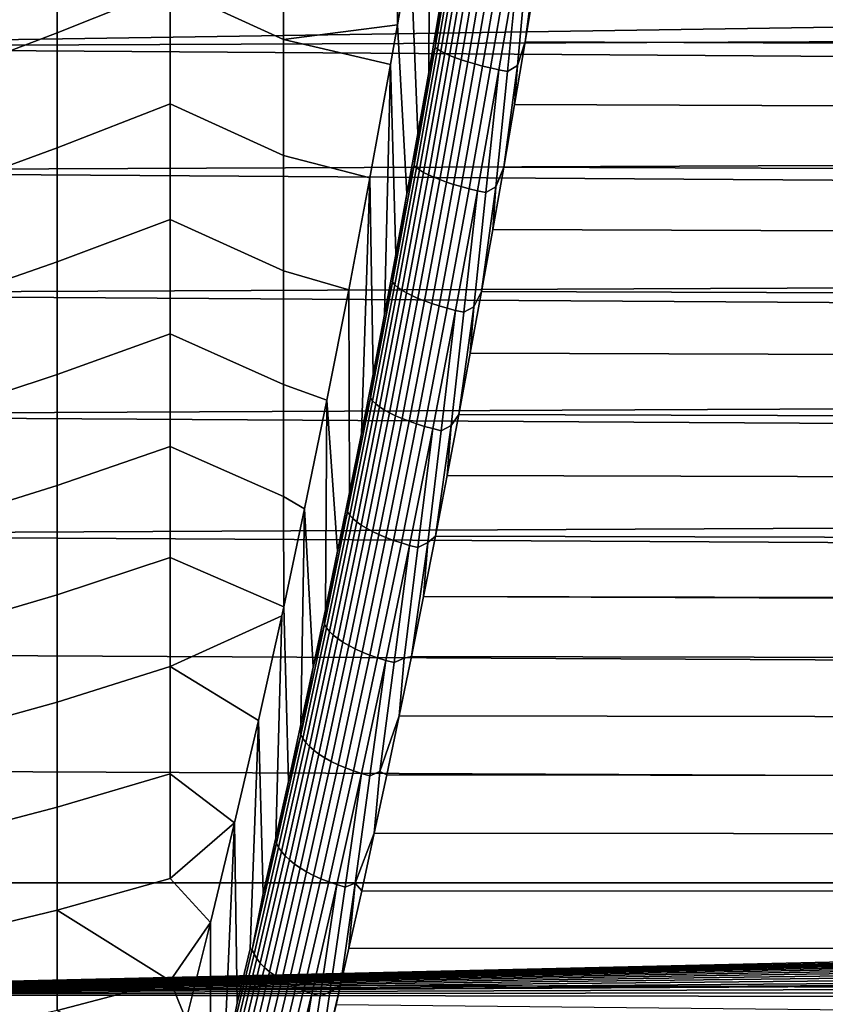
# Model space of a CAD drawing. Header units: metres. Extents: x -32 to 117, y -314 to 32.
# Tile 321 of 380: x 66.27 to 73.57, y -13.56 to -4.64. Entities that reach past the tile are written whole.
import ezdxf

# ---------------------------------------------------------------- set-up
doc = ezdxf.new("R2010")
doc.units = ezdxf.units.M
doc.layers.add('solid_24_501_064_XXX', color=7, linetype='CONTINUOUS')

msp = doc.modelspace()

# ---------------------------------------------------------------- linework, layer by layer
at = {"layer": 'solid_24_501_064_XXX'}
for points in [[(69.977707, -5.120361, 24.92366), (69.880112, -5.670892, 25.036371), (69.81266, -4.010542, 26.826746), (69.986862, -2.965142, 26.678204)], [(70.073715, -4.567446, 24.822275), (69.977707, -5.120361, 24.92366), (69.986862, -2.965142, 26.678204)], [(67.636871, -3.284966, 26.875082), (67.636871, -4.348706, 27.037203), (66.614128, -4.760432, 27.251499), (66.614128, -3.709787, 27.072355)], [(68.664307, -4.820302, 27.027117), (67.636871, -4.348706, 27.037203), (67.636871, -3.284966, 26.875082), (68.664307, -3.759343, 26.845526)], [(69.69474, -3.631449, 26.772751), (69.69548, -4.688723, 26.947693), (68.664307, -4.820302, 27.027117), (68.664307, -3.759343, 26.845526)], [(69.81266, -4.010542, 26.826746), (69.69548, -4.688723, 26.947693), (69.69474, -3.631449, 26.772751)], [(66.614128, -3.709787, 27.072355), (66.614128, -4.760432, 27.251499), (65.597748, -5.145841, 27.510447), (65.597748, -4.11047, 27.315552)], [(112.467613, -4.120178, 79.952141), (112.508362, -3.852462, 79.990265), (61.787029, -3.758375, 80.003044), (61.659225, -4.88996, 79.827866)], [(70.034988, -4.890817, 24.802021), (70.16806, -4.012692, 24.732248), (70.218681, -3.812632, 24.625065)], [(70.034988, -4.890817, 24.802021), (70.218681, -3.812632, 24.625065), (70.24131, -3.827175, 24.550192), (70.057091, -4.908388, 24.727646)], [(70.057091, -4.908388, 24.727646), (70.24131, -3.827175, 24.550192), (70.271278, -3.842544, 24.478119), (70.086563, -4.926725, 24.656061)], [(70.086563, -4.926725, 24.656061), (70.271278, -3.842544, 24.478119), (70.308311, -3.858585, 24.409559), (70.123108, -4.945645, 24.587973)], [(70.123108, -4.945645, 24.587973), (70.308311, -3.858585, 24.409559), (70.352036, -3.87514, 24.34519), (70.166359, -4.964962, 24.524057)], [(70.166359, -4.964962, 24.524057), (70.352036, -3.87514, 24.34519), (70.402016, -3.892046, 24.285648), (70.215897, -4.984485, 24.464945)], [(70.215897, -4.984485, 24.464945), (70.402016, -3.892046, 24.285648), (70.457764, -3.909136, 24.231522), (70.271225, -5.004021, 24.411221)], [(70.271225, -5.004021, 24.411221), (70.457764, -3.909136, 24.231522), (70.518723, -3.926239, 24.183348), (70.331795, -5.023376, 24.363415)], [(69.880112, -5.670892, 25.036371), (69.780815, -6.219761, 25.1605), (69.69548, -4.688723, 26.947693), (69.81266, -4.010542, 26.826746)], [(70.034988, -4.890817, 24.802021), (70.073715, -4.567446, 24.822275), (70.16806, -4.012692, 24.732248)], [(70.331795, -5.023376, 24.363415), (70.518723, -3.926239, 24.183348), (70.58429, -3.943188, 24.141602), (70.397018, -5.042358, 24.322002)], [(70.397018, -5.042358, 24.322002), (70.58429, -3.943188, 24.141602), (70.653816, -3.959814, 24.106695), (70.46624, -5.060781, 24.287392)], [(70.46624, -5.060781, 24.287392), (70.653816, -3.959814, 24.106695), (70.726624, -3.975953, 24.078974), (70.53878, -5.078462, 24.259924)], [(70.53878, -5.078462, 24.259924), (70.726624, -3.975953, 24.078974), (70.801979, -3.991446, 24.058714), (70.613922, -5.095227, 24.239872)], [(70.613922, -5.095227, 24.239872), (70.801979, -3.991446, 24.058714), (70.690918, -5.110908, 24.227434)], [(70.801979, -3.991446, 24.058714), (70.879143, -4.006139, 24.046114), (70.781067, -5.05593, 24.210011), (70.690918, -5.110908, 24.227434)], [(70.879143, -4.006139, 24.046114), (70.969215, -3.948718, 24.031155), (70.85022, -4.841989, 24.171247), (70.781067, -5.05593, 24.210011)], [(70.969215, -3.948718, 24.031155), (70.944557, -4.271986, 24.07814), (70.85022, -4.841989, 24.171247)], [(112.527252, -4.484004, 79.891754), (112.467613, -4.120178, 79.952141), (61.659225, -4.88996, 79.827866), (112.382759, -4.682755, 79.863464)], [(70.944557, -4.271986, 24.07814), (113.864006, -4.456725, 24.107006), (113.957748, -5.022531, 24.203239), (70.85022, -4.841989, 24.171247)], [(67.636871, -4.348706, 27.037203), (67.636871, -5.404604, 27.244339), (66.614128, -5.802563, 27.474905), (66.614128, -4.760432, 27.251499)], [(68.664307, -5.872626, 27.253435), (67.636871, -5.404604, 27.244339), (67.636871, -4.348706, 27.037203), (68.664307, -4.820302, 27.027117)], [(70.034988, -4.890817, 24.802021), (69.977707, -5.120361, 24.92366), (70.073715, -4.567446, 24.822275)], [(112.299622, -5.24262, 79.763618), (112.382759, -4.682755, 79.863464), (61.659225, -4.88996, 79.827866)], [(69.69548, -4.688723, 26.947693), (69.632256, -5.046805, 27.019497), (68.664307, -4.820302, 27.027117)], [(69.780815, -6.219761, 25.1605), (69.679886, -6.766577, 25.295967), (69.632256, -5.046805, 27.019497), (69.69548, -4.688723, 26.947693)], [(66.614128, -4.760432, 27.251499), (66.614128, -5.802563, 27.474905), (65.597748, -6.172092, 27.748749), (65.597748, -5.145841, 27.510447)], [(112.218613, -5.799426, 79.652718), (112.299622, -5.24262, 79.763618), (61.659225, -4.88996, 79.827866), (61.540226, -6.012471, 79.607201)], [(69.445709, -6.073622, 27.25633), (68.664307, -5.872626, 27.253435), (68.664307, -4.820302, 27.027117), (69.632256, -5.046805, 27.019497)], [(69.845352, -5.960156, 25.021383), (69.977707, -5.120361, 24.92366), (70.034988, -4.890817, 24.802021)], [(69.845352, -5.960156, 25.021383), (70.034988, -4.890817, 24.802021), (70.057091, -4.908388, 24.727646), (69.866928, -5.980722, 24.947622)], [(70.85022, -4.841989, 24.171247), (113.957748, -5.022531, 24.203239), (114.050255, -5.585682, 24.310827), (70.754227, -5.410285, 24.276047)], [(70.781067, -5.05593, 24.210011), (70.85022, -4.841989, 24.171247), (70.754227, -5.410285, 24.276047)], [(69.866928, -5.980722, 24.947622), (70.057091, -4.908388, 24.727646), (70.086563, -4.926725, 24.656061), (69.895874, -6.001995, 24.876638)], [(69.895874, -6.001995, 24.876638), (70.086563, -4.926725, 24.656061), (70.123108, -4.945645, 24.587973), (69.931915, -6.023763, 24.809135)], [(69.931915, -6.023763, 24.809135), (70.123108, -4.945645, 24.587973), (70.166359, -4.964962, 24.524057), (69.974678, -6.045812, 24.745779)], [(69.974678, -6.045812, 24.745779), (70.166359, -4.964962, 24.524057), (70.215897, -4.984485, 24.464945), (70.023758, -6.067923, 24.687199)], [(70.023758, -6.067923, 24.687199), (70.215897, -4.984485, 24.464945), (70.271225, -5.004021, 24.411221), (70.078651, -6.089877, 24.63397)], [(69.577446, -7.310626, 25.442654), (69.473595, -7.85132, 25.600464), (69.445709, -6.073622, 27.25633), (69.632256, -5.046805, 27.019497)], [(69.679886, -6.766577, 25.295967), (69.577446, -7.310626, 25.442654), (69.632256, -5.046805, 27.019497)], [(70.078651, -6.089877, 24.63397), (70.271225, -5.004021, 24.411221), (70.331795, -5.023376, 24.363415), (70.138832, -6.111459, 24.586622)], [(70.138832, -6.111459, 24.586622), (70.331795, -5.023376, 24.363415), (70.397018, -5.042358, 24.322002), (70.203697, -6.132453, 24.545622)], [(70.203697, -6.132453, 24.545622), (70.397018, -5.042358, 24.322002), (70.46624, -5.060781, 24.287392), (70.272606, -6.152654, 24.511374)], [(70.272606, -6.152654, 24.511374), (70.46624, -5.060781, 24.287392), (70.53878, -5.078462, 24.259924), (70.344879, -6.17186, 24.484221)], [(70.344879, -6.17186, 24.484221), (70.53878, -5.078462, 24.259924), (70.613922, -5.095227, 24.239872), (70.419792, -6.189882, 24.464426)], [(70.690918, -5.110908, 24.227434), (70.781067, -5.05593, 24.210011), (70.656654, -5.976632, 24.392519), (70.5868, -6.154086, 24.432449)], [(70.781067, -5.05593, 24.210011), (70.754227, -5.410285, 24.276047), (70.656654, -5.976632, 24.392519)], [(69.845352, -5.960156, 25.021383), (69.880112, -5.670892, 25.036371), (69.977707, -5.120361, 24.92366)], [(70.419792, -6.189882, 24.464426), (70.613922, -5.095227, 24.239872), (70.49662, -6.206541, 24.452188)], [(70.613922, -5.095227, 24.239872), (70.690918, -5.110908, 24.227434), (70.5868, -6.154086, 24.432449), (70.49662, -6.206541, 24.452188)], [(67.636871, -5.404604, 27.244339), (67.636871, -6.450756, 27.496117), (66.614128, -6.834317, 27.742174), (66.614128, -5.802563, 27.474905)], [(68.664307, -6.914433, 27.524076), (67.636871, -6.450756, 27.496117), (67.636871, -5.404604, 27.244339), (68.664307, -5.872626, 27.253435)], [(70.754227, -5.410285, 24.276047), (114.050255, -5.585682, 24.310827), (114.141998, -6.146162, 24.429741), (70.656654, -5.976632, 24.392519)], [(69.845352, -5.960156, 25.021383), (69.780815, -6.219761, 25.1605), (69.880112, -5.670892, 25.036371)], [(112.140099, -6.35284, 79.530891), (112.218613, -5.799426, 79.652718), (61.540226, -6.012471, 79.607201)], [(66.614128, -5.802563, 27.474905), (66.614128, -6.834317, 27.742174), (65.597748, -7.187402, 28.030035), (65.597748, -6.172092, 27.748749)], [(69.253632, -7.087604, 27.536533), (68.664307, -6.914433, 27.524076), (68.664307, -5.872626, 27.253435), (69.445709, -6.073622, 27.25633)], [(69.650078, -7.018987, 25.282749), (69.780815, -6.219761, 25.1605), (69.845352, -5.960156, 25.021383)], [(69.650078, -7.018987, 25.282749), (69.845352, -5.960156, 25.021383), (69.866928, -5.980722, 24.947622), (69.671104, -7.042511, 25.209719)], [(112.063736, -6.90273, 79.398239), (112.140099, -6.35284, 79.530891), (61.540226, -6.012471, 79.607201), (61.430126, -7.124149, 79.341522)], [(69.671104, -7.042511, 25.209719), (69.866928, -5.980722, 24.947622), (69.895874, -6.001995, 24.876638), (69.699524, -7.066682, 25.13945)], [(69.699524, -7.066682, 25.13945), (69.895874, -6.001995, 24.876638), (69.931915, -6.023763, 24.809135), (69.735039, -7.091262, 25.072641)], [(69.735039, -7.091262, 25.072641), (69.931915, -6.023763, 24.809135), (69.974678, -6.045812, 24.745779), (69.777313, -7.116008, 25.009951)], [(69.777313, -7.116008, 25.009951), (69.974678, -6.045812, 24.745779), (70.023758, -6.067923, 24.687199), (69.825912, -7.140674, 24.952)], [(70.656654, -5.976632, 24.392519), (114.141998, -6.146162, 24.429741), (114.232742, -6.703645, 24.559881), (70.557388, -6.540795, 24.520632)], [(70.5868, -6.154086, 24.432449), (70.656654, -5.976632, 24.392519), (70.557388, -6.540795, 24.520632)], [(69.36821, -8.389361, 25.769554), (69.261345, -8.92442, 25.949825), (69.253632, -7.087604, 27.536533), (69.445709, -6.073622, 27.25633)], [(69.473595, -7.85132, 25.600464), (69.36821, -8.389361, 25.769554), (69.445709, -6.073622, 27.25633)], [(69.825912, -7.140674, 24.952), (70.023758, -6.067923, 24.687199), (70.078651, -6.089877, 24.63397), (69.880371, -7.165018, 24.899363)], [(69.880371, -7.165018, 24.899363), (70.078651, -6.089877, 24.63397), (70.138832, -6.111459, 24.586622), (69.940147, -7.188798, 24.852556)], [(69.940147, -7.188798, 24.852556), (70.138832, -6.111459, 24.586622), (70.203697, -6.132453, 24.545622), (70.004646, -7.21178, 24.812046)], [(70.004646, -7.21178, 24.812046), (70.203697, -6.132453, 24.545622), (70.272606, -6.152654, 24.511374), (70.073227, -7.233735, 24.778233)], [(70.073227, -7.233735, 24.778233), (70.272606, -6.152654, 24.511374), (70.344879, -6.17186, 24.484221), (70.145226, -7.254447, 24.75145)], [(69.650078, -7.018987, 25.282749), (69.679886, -6.766577, 25.295967), (69.780815, -6.219761, 25.1605)], [(70.145226, -7.254447, 24.75145), (70.344879, -6.17186, 24.484221), (70.419792, -6.189882, 24.464426), (70.21991, -7.273711, 24.731962)], [(70.21991, -7.273711, 24.731962), (70.419792, -6.189882, 24.464426), (70.296555, -7.291336, 24.719965)], [(70.419792, -6.189882, 24.464426), (70.49662, -6.206541, 24.452188), (70.386734, -7.241475, 24.698057), (70.296555, -7.291336, 24.719965)], [(70.49662, -6.206541, 24.452188), (70.5868, -6.154086, 24.432449), (70.456497, -7.102528, 24.660353), (70.386734, -7.241475, 24.698057)], [(70.5868, -6.154086, 24.432449), (70.557388, -6.540795, 24.520632), (70.456497, -7.102528, 24.660353)], [(67.636871, -6.450756, 27.496117), (67.636871, -7.485274, 27.792084), (66.614128, -7.853848, 28.052828), (66.614128, -6.834317, 27.742174)], [(68.664307, -7.943855, 27.838556), (67.636871, -7.485274, 27.792084), (67.636871, -6.450756, 27.496117), (68.664307, -6.914433, 27.524076)], [(70.557388, -6.540795, 24.520632), (114.232742, -6.703645, 24.559881), (114.322029, -7.257723, 24.701117), (70.456497, -7.102528, 24.660353)], [(69.650078, -7.018987, 25.282749), (69.577446, -7.310626, 25.442654), (69.679886, -6.766577, 25.295967)], [(66.614128, -6.834317, 27.742174), (66.614128, -7.853848, 28.052828), (65.597748, -8.189973, 28.353811), (65.597748, -7.187402, 28.030035)], [(111.989624, -7.44889, 79.254868), (112.063736, -6.90273, 79.398239), (61.430126, -7.124149, 79.341522)], [(69.056091, -8.088403, 27.85994), (68.664307, -7.943855, 27.838556), (68.664307, -6.914433, 27.524076), (69.253632, -7.087604, 27.536533)], [(69.449486, -8.065715, 25.585588), (69.577446, -7.310626, 25.442654), (69.650078, -7.018987, 25.282749)], [(69.449486, -8.065715, 25.585588), (69.650078, -7.018987, 25.282749), (69.671104, -7.042511, 25.209719), (69.469955, -8.092154, 25.513399)], [(69.469955, -8.092154, 25.513399), (69.671104, -7.042511, 25.209719), (69.699524, -7.066682, 25.13945), (69.497826, -8.119183, 25.443958)], [(111.918114, -7.991059, 79.100899), (111.989624, -7.44889, 79.254868), (61.430126, -7.124149, 79.341522), (61.329136, -8.223248, 79.031372)], [(69.261345, -8.92442, 25.949825), (69.153137, -9.455785, 26.141098), (69.056091, -8.088403, 27.85994), (69.253632, -7.087604, 27.536533)], [(69.497826, -8.119183, 25.443958), (69.699524, -7.066682, 25.13945), (69.735039, -7.091262, 25.072641), (69.532806, -8.146535, 25.377953)], [(69.532806, -8.146535, 25.377953), (69.735039, -7.091262, 25.072641), (69.777313, -7.116008, 25.009951), (69.57457, -8.173941, 25.316031)], [(69.57457, -8.173941, 25.316031), (69.777313, -7.116008, 25.009951), (69.825912, -7.140674, 24.952), (69.622696, -8.201127, 25.25881)], [(70.456497, -7.102528, 24.660353), (114.322029, -7.257723, 24.701117), (114.409492, -7.808022, 24.853308), (70.354111, -7.661577, 24.811636)], [(70.386734, -7.241475, 24.698057), (70.456497, -7.102528, 24.660353), (70.354111, -7.661577, 24.811636)], [(69.622696, -8.201127, 25.25881), (69.825912, -7.140674, 24.952), (69.880371, -7.165018, 24.899363), (69.676697, -8.227826, 25.206852)], [(69.676697, -8.227826, 25.206852), (69.880371, -7.165018, 24.899363), (69.940147, -7.188798, 24.852556), (69.736061, -8.253774, 25.160675)], [(69.736061, -8.253774, 25.160675), (69.940147, -7.188798, 24.852556), (70.004646, -7.21178, 24.812046), (69.800179, -8.278714, 25.120731)], [(69.800179, -8.278714, 25.120731), (70.004646, -7.21178, 24.812046), (70.073227, -7.233735, 24.778233), (69.868431, -8.3024, 25.087418)], [(69.449486, -8.065715, 25.585588), (69.473595, -7.85132, 25.600464), (69.577446, -7.310626, 25.442654)], [(69.868431, -8.3024, 25.087418), (70.073227, -7.233735, 24.778233), (70.145226, -7.254447, 24.75145), (69.94014, -8.324596, 25.061066)], [(69.94014, -8.324596, 25.061066), (70.145226, -7.254447, 24.75145), (70.21991, -7.273711, 24.731962), (70.014595, -8.345085, 25.041931)], [(70.014595, -8.345085, 25.041931), (70.21991, -7.273711, 24.731962), (70.091057, -8.363663, 25.030209)], [(70.21991, -7.273711, 24.731962), (70.296555, -7.291336, 24.719965), (70.181198, -8.316456, 25.006292), (70.091057, -8.363663, 25.030209)], [(70.296555, -7.291336, 24.719965), (70.386734, -7.241475, 24.698057), (70.250313, -8.217694, 24.974436), (70.181198, -8.316456, 25.006292)], [(70.386734, -7.241475, 24.698057), (70.354111, -7.661577, 24.811636), (70.250313, -8.217694, 24.974436)], [(67.636871, -7.485274, 27.792084), (67.636871, -8.506294, 28.131706), (66.614128, -8.859331, 28.406309), (66.614128, -7.853848, 28.052828)], [(68.664307, -8.95905, 28.19631), (67.636871, -8.506294, 28.131706), (67.636871, -7.485274, 27.792084), (68.664307, -7.943855, 27.838556)], [(70.354111, -7.661577, 24.811636), (114.409492, -7.808022, 24.853308), (114.495537, -8.354471, 25.016382), (70.250313, -8.217694, 24.974436)], [(66.614128, -7.853848, 28.052828), (66.614128, -8.859331, 28.406309), (65.597748, -9.178027, 28.719498), (65.597748, -8.189973, 28.353811)], [(69.449486, -8.065715, 25.585588), (69.36821, -8.389361, 25.769554), (69.473595, -7.85132, 25.600464)], [(111.84951, -8.528986, 78.936485), (111.918114, -7.991059, 79.100899), (61.329136, -8.223248, 79.031372)], [(68.853722, -9.072762, 28.225571), (68.664307, -8.95905, 28.19631), (68.664307, -7.943855, 27.838556), (69.056091, -8.088403, 27.85994)], [(69.043709, -9.982836, 26.34322), (68.932922, -10.506232, 26.556406), (68.853722, -9.072762, 28.225571), (69.056091, -8.088403, 27.85994)], [(69.153137, -9.455785, 26.141098), (69.043709, -9.982836, 26.34322), (69.056091, -8.088403, 27.85994)], [(69.243904, -9.098785, 25.929281), (69.36821, -8.389361, 25.769554), (69.449486, -8.065715, 25.585588)], [(69.243904, -9.098785, 25.929281), (69.449486, -8.065715, 25.585588), (69.469955, -8.092154, 25.513399), (69.263802, -9.128095, 25.858047)], [(69.263802, -9.128095, 25.858047), (69.469955, -8.092154, 25.513399), (69.497826, -8.119183, 25.443958), (69.291107, -9.157937, 25.789543)], [(69.291107, -9.157937, 25.789543), (69.497826, -8.119183, 25.443958), (69.532806, -8.146535, 25.377953), (69.325554, -9.188019, 25.724443)], [(69.325554, -9.188019, 25.724443), (69.532806, -8.146535, 25.377953), (69.57457, -8.173941, 25.316031), (69.366791, -9.218042, 25.663395)], [(69.366791, -9.218042, 25.663395), (69.57457, -8.173941, 25.316031), (69.622696, -8.201127, 25.25881), (69.414421, -9.247709, 25.606998)], [(69.414421, -9.247709, 25.606998), (69.622696, -8.201127, 25.25881), (69.676697, -8.227826, 25.206852), (69.467964, -9.276728, 25.555813)], [(111.783569, -9.062468, 78.761757), (111.84951, -8.528986, 78.936485), (61.329136, -8.223248, 79.031372), (61.237331, -9.308031, 78.677361)], [(69.467964, -9.276728, 25.555813), (69.676697, -8.227826, 25.206852), (69.736061, -8.253774, 25.160675), (69.526901, -9.30481, 25.510344)], [(69.526901, -9.30481, 25.510344), (69.736061, -8.253774, 25.160675), (69.800179, -8.278714, 25.120731), (69.590637, -9.331677, 25.471043)], [(69.590637, -9.331677, 25.471043), (69.800179, -8.278714, 25.120731), (69.868431, -8.3024, 25.087418), (69.658554, -9.357067, 25.438295)], [(70.250313, -8.217694, 24.974436), (114.495537, -8.354471, 25.016382), (114.579994, -8.896824, 25.190226), (70.144989, -8.770656, 25.148706)], [(70.181198, -8.316456, 25.006292), (70.250313, -8.217694, 24.974436), (70.144989, -8.770656, 25.148706)], [(69.658554, -9.357067, 25.438295), (69.868431, -8.3024, 25.087418), (69.94014, -8.324596, 25.061066), (69.729965, -9.380725, 25.41243)], [(69.729965, -9.380725, 25.41243), (69.94014, -8.324596, 25.061066), (70.014595, -8.345085, 25.041931), (69.804184, -9.402419, 25.393698)], [(69.804184, -9.402419, 25.393698), (70.014595, -8.345085, 25.041931), (69.880463, -9.421934, 25.382286)], [(70.014595, -8.345085, 25.041931), (70.091057, -8.363663, 25.030209), (69.970528, -9.377435, 25.356518), (69.880463, -9.421934, 25.382286)], [(70.091057, -8.363663, 25.030209), (70.181198, -8.316456, 25.006292), (70.0382, -9.320213, 25.334389), (69.970528, -9.377435, 25.356518)], [(70.181198, -8.316456, 25.006292), (70.144989, -8.770656, 25.148706), (70.0382, -9.320213, 25.334389)], [(69.243904, -9.098785, 25.929281), (69.261345, -8.92442, 25.949825), (69.36821, -8.389361, 25.769554)], [(67.636871, -8.506294, 28.131706), (67.636871, -9.511975, 28.51437), (66.614128, -9.848971, 28.801987), (66.614128, -8.859331, 28.406309)], [(68.664467, -9.958433, 28.596796), (67.636871, -9.511975, 28.51437), (67.636871, -8.506294, 28.131706), (68.664307, -8.95905, 28.19631)], [(70.144989, -8.770656, 25.148706), (114.579994, -8.896824, 25.190226), (114.662468, -9.434759, 25.374681), (70.0382, -9.320213, 25.334389)], [(66.614128, -8.859331, 28.406309), (66.614128, -9.848971, 28.801987), (65.597748, -10.149813, 29.126451), (65.597748, -9.178027, 28.719498)], [(68.853722, -9.072762, 28.225571), (68.664467, -9.958433, 28.596796), (68.664307, -8.95905, 28.19631)], [(69.243904, -9.098785, 25.929281), (69.153137, -9.455785, 26.141098), (69.261345, -8.92442, 25.949825)], [(111.720337, -9.591352, 78.576828), (111.783569, -9.062468, 78.761757), (61.237331, -9.308031, 78.677361)], [(68.820824, -11.025721, 26.780542), (68.707573, -11.5406, 27.015373), (68.664467, -9.958433, 28.596796), (68.853722, -9.072762, 28.225571)], [(68.932922, -10.506232, 26.556406), (68.820824, -11.025721, 26.780542), (68.853722, -9.072762, 28.225571)], [(69.033653, -10.116647, 26.31321), (69.153137, -9.455785, 26.141098), (69.243904, -9.098785, 25.929281)], [(69.033653, -10.116647, 26.31321), (69.243904, -9.098785, 25.929281), (69.263802, -9.128095, 25.858047), (69.052971, -10.148777, 26.24304)], [(69.052971, -10.148777, 26.24304), (69.263802, -9.128095, 25.858047), (69.291107, -9.157937, 25.789543), (69.079704, -10.181386, 26.175579)], [(69.079704, -10.181386, 26.175579), (69.291107, -9.157937, 25.789543), (69.325554, -9.188019, 25.724443), (69.113594, -10.21415, 26.111492)], [(69.113594, -10.21415, 26.111492), (69.325554, -9.188019, 25.724443), (69.366791, -9.218042, 25.663395), (69.154305, -10.246746, 26.051413)], [(69.154305, -10.246746, 26.051413), (69.366791, -9.218042, 25.663395), (69.414421, -9.247709, 25.606998), (69.201424, -10.278852, 25.995935)], [(69.201424, -10.278852, 25.995935), (69.414421, -9.247709, 25.606998), (69.467964, -9.276728, 25.555813), (69.254501, -10.310148, 25.94561)], [(111.603027, -10.634725, 78.176865), (111.720337, -9.591352, 78.576828), (61.237331, -9.308031, 78.677361), (61.154892, -10.376791, 78.280159)], [(69.254501, -10.310148, 25.94561), (69.467964, -9.276728, 25.555813), (69.526901, -9.30481, 25.510344), (69.313004, -10.340328, 25.900932)], [(69.313004, -10.340328, 25.900932), (69.526901, -9.30481, 25.510344), (69.590637, -9.331677, 25.471043), (69.37635, -10.369092, 25.862347)], [(69.37635, -10.369092, 25.862347), (69.590637, -9.331677, 25.471043), (69.658554, -9.357067, 25.438295), (69.443916, -10.396155, 25.830231)], [(69.443916, -10.396155, 25.830231), (69.658554, -9.357067, 25.438295), (69.729965, -9.380725, 25.41243), (69.515038, -10.42125, 25.804907)], [(70.0382, -9.320213, 25.334389), (114.662468, -9.434759, 25.374681), (114.742638, -9.967978, 25.569592), (69.930077, -9.86611, 25.531414)], [(69.970528, -9.377435, 25.356518), (70.0382, -9.320213, 25.334389), (69.930077, -9.86611, 25.531414)], [(69.515038, -10.42125, 25.804907), (69.729965, -9.380725, 25.41243), (69.804184, -9.402419, 25.393698), (69.589005, -10.444129, 25.786621)], [(69.589005, -10.444129, 25.786621), (69.804184, -9.402419, 25.393698), (69.665092, -10.464564, 25.775557)], [(69.804184, -9.402419, 25.393698), (69.880463, -9.421934, 25.382286), (69.755058, -10.422821, 25.748091), (69.665092, -10.464564, 25.775557)], [(69.880463, -9.421934, 25.382286), (69.970528, -9.377435, 25.356518), (69.820732, -10.408093, 25.739712), (69.755058, -10.422821, 25.748091)], [(69.970528, -9.377435, 25.356518), (69.930077, -9.86611, 25.531414), (69.820732, -10.408093, 25.739712)], [(67.636871, -9.511975, 28.51437), (67.636871, -10.500504, 28.939386), (66.614128, -10.820996, 29.239155), (66.614128, -9.848971, 28.801987)], [(68.664467, -9.958433, 28.596796), (68.646614, -10.040295, 28.633204), (67.636871, -10.500504, 28.939386), (67.636871, -9.511975, 28.51437)], [(69.033653, -10.116647, 26.31321), (69.043709, -9.982836, 26.34322), (69.153137, -9.455785, 26.141098)], [(66.614128, -9.848971, 28.801987), (66.614128, -10.820996, 29.239155), (65.597748, -11.103607, 29.573948), (65.597748, -10.149813, 29.126451)], [(69.930077, -9.86611, 25.531414), (114.753815, -10.043013, 25.598), (114.820824, -10.496353, 25.774849), (69.820732, -10.408093, 25.739712)], [(69.930077, -9.86611, 25.531414), (114.742638, -9.967978, 25.569592), (114.753815, -10.043013, 25.598)], [(68.707573, -11.5406, 27.015373), (68.593292, -12.050236, 27.26067), (68.646614, -10.040295, 28.633204), (68.664467, -9.958433, 28.596796)], [(69.033653, -10.116647, 26.31321), (68.932922, -10.506232, 26.556406), (69.043709, -9.982836, 26.34322)], [(68.646614, -10.040295, 28.633204), (68.435425, -10.987902, 29.081617), (67.636871, -10.500504, 28.939386)], [(68.593292, -12.050236, 27.26067), (68.477844, -12.555233, 27.516695), (68.435425, -10.987902, 29.081617), (68.646614, -10.040295, 28.633204)], [(68.819061, -11.117754, 26.736746), (68.932922, -10.506232, 26.556406), (69.033653, -10.116647, 26.31321)], [(68.819061, -11.117754, 26.736746), (69.033653, -10.116647, 26.31321), (69.052971, -10.148777, 26.24304), (68.837784, -11.152653, 26.667747)], [(68.837784, -11.152653, 26.667747), (69.052971, -10.148777, 26.24304), (69.079704, -10.181386, 26.175579), (68.863937, -11.187975, 26.601435)], [(68.863937, -11.187975, 26.601435), (69.079704, -10.181386, 26.175579), (69.113594, -10.21415, 26.111492), (68.897263, -11.223372, 26.538462)], [(68.897263, -11.223372, 26.538462), (69.113594, -10.21415, 26.111492), (69.154305, -10.246746, 26.051413), (68.937431, -11.258492, 26.47945)], [(68.937431, -11.258492, 26.47945), (69.154305, -10.246746, 26.051413), (69.201424, -10.278852, 25.995935), (68.984047, -11.29299, 26.424986)], [(68.984047, -11.29299, 26.424986), (69.201424, -10.278852, 25.995935), (69.254501, -10.310148, 25.94561), (69.036644, -11.326524, 26.375607)], [(69.036644, -11.326524, 26.375607), (69.254501, -10.310148, 25.94561), (69.313004, -10.340328, 25.900932), (69.094704, -11.358762, 26.331799)], [(69.094704, -11.358762, 26.331799), (69.313004, -10.340328, 25.900932), (69.37635, -10.369092, 25.862347), (69.157646, -11.389385, 26.293999)], [(111.498085, -11.657604, 77.737694), (111.603027, -10.634725, 78.176865), (61.154892, -10.376791, 78.280159), (61.081902, -11.427794, 77.840538)], [(69.157646, -11.389385, 26.293999), (69.37635, -10.369092, 25.862347), (69.443916, -10.396155, 25.830231), (69.224861, -11.418091, 26.262579)], [(69.224861, -11.418091, 26.262579), (69.443916, -10.396155, 25.830231), (69.515038, -10.42125, 25.804907), (69.295685, -11.444595, 26.23785)], [(69.295685, -11.444595, 26.23785), (69.515038, -10.42125, 25.804907), (69.589005, -10.444129, 25.786621), (69.3694, -11.468637, 26.220057)], [(69.665092, -10.464564, 25.775557), (69.755058, -10.422821, 25.748091), (69.710037, -10.945948, 25.959217), (69.535126, -11.451027, 26.180365)], [(69.820732, -10.408093, 25.739712), (114.820824, -10.496353, 25.774849), (114.896912, -11.019687, 25.990322), (69.710037, -10.945948, 25.959217)], [(69.755058, -10.422821, 25.748091), (69.820732, -10.408093, 25.739712), (69.710037, -10.945948, 25.959217)], [(67.636871, -10.500504, 28.939386), (67.636871, -11.470096, 29.405987), (66.614128, -11.773667, 29.71703), (66.614128, -10.820996, 29.239155)], [(68.220261, -11.915163, 29.570524), (67.636871, -11.470096, 29.405987), (67.636871, -10.500504, 28.939386), (68.435425, -10.987902, 29.081617)], [(68.819061, -11.117754, 26.736746), (68.820824, -11.025721, 26.780542), (68.932922, -10.506232, 26.556406)], [(69.3694, -11.468637, 26.220057), (69.589005, -10.444129, 25.786621), (69.445297, -11.489977, 26.209375)], [(69.589005, -10.444129, 25.786621), (69.665092, -10.464564, 25.775557), (69.535126, -11.451027, 26.180365), (69.445297, -11.489977, 26.209375)], [(66.614128, -10.820996, 29.239155), (66.614128, -11.773667, 29.71703), (65.597748, -12.037722, 30.061193), (65.597748, -11.103607, 29.573948)], [(69.535126, -11.451027, 26.180365), (69.710037, -10.945948, 25.959217), (69.598053, -11.47943, 26.189848)], [(69.710037, -10.945948, 25.959217), (114.896912, -11.019687, 25.990322), (114.970596, -11.537745, 26.215853), (69.598053, -11.47943, 26.189848)], [(68.361282, -13.055412, 27.783342), (68.243759, -13.550085, 28.060299), (68.220261, -11.915163, 29.570524), (68.435425, -10.987902, 29.081617)], [(68.37822, -13.063891, 27.699589), (68.361282, -13.055412, 27.783342), (68.435425, -10.987902, 29.081617), (68.477844, -12.555233, 27.516695)], [(68.819061, -11.117754, 26.736746), (68.707573, -11.5406, 27.015373), (68.820824, -11.025721, 26.780542)], [(68.600471, -12.100641, 27.199146), (68.707573, -11.5406, 27.015373), (68.819061, -11.117754, 26.736746)], [(68.600471, -12.100641, 27.199146), (68.819061, -11.117754, 26.736746), (68.837784, -11.152653, 26.667747), (68.618591, -12.138251, 27.131424)], [(68.618591, -12.138251, 27.131424), (68.837784, -11.152653, 26.667747), (68.863937, -11.187975, 26.601435), (68.644157, -12.176231, 27.06636)], [(68.644157, -12.176231, 27.06636), (68.863937, -11.187975, 26.601435), (68.897263, -11.223372, 26.538462), (68.676903, -12.214207, 27.004601)], [(68.676903, -12.214207, 27.004601), (68.897263, -11.223372, 26.538462), (68.937431, -11.258492, 26.47945), (68.716522, -12.251801, 26.946753)], [(68.716522, -12.251801, 26.946753), (68.937431, -11.258492, 26.47945), (68.984047, -11.29299, 26.424986), (68.762611, -12.288642, 26.893391)], [(68.762611, -12.288642, 26.893391), (68.984047, -11.29299, 26.424986), (69.036644, -11.326524, 26.375607), (68.81472, -12.324367, 26.845041)], [(68.81472, -12.324367, 26.845041), (69.036644, -11.326524, 26.375607), (69.094704, -11.358762, 26.331799), (68.87233, -12.358621, 26.802183)], [(68.87233, -12.358621, 26.802183), (69.094704, -11.358762, 26.331799), (69.157646, -11.389385, 26.293999), (68.934875, -12.391067, 26.76524)], [(68.934875, -12.391067, 26.76524), (69.157646, -11.389385, 26.293999), (69.224861, -11.418091, 26.262579), (69.001732, -12.421382, 26.734577)], [(61.081902, -11.427794, 77.840538), (61.018467, -12.459552, 77.35923), (103.845078, -12.455297, 77.36132), (111.498085, -11.657604, 77.737694)], [(67.636871, -11.470096, 29.405987), (67.636871, -12.419003, 29.913332), (66.614128, -12.705283, 30.234756), (66.614128, -11.773667, 29.71703)], [(68.220261, -11.915163, 29.570524), (67.636871, -12.419003, 29.913332), (67.636871, -11.470096, 29.405987)], [(69.001732, -12.421382, 26.734577), (69.224861, -11.418091, 26.262579), (69.295685, -11.444595, 26.23785), (69.072243, -12.449267, 26.710499)], [(69.072243, -12.449267, 26.710499), (69.295685, -11.444595, 26.23785), (69.3694, -11.468637, 26.220057), (69.145714, -12.474447, 26.693241)], [(69.145714, -12.474447, 26.693241), (69.3694, -11.468637, 26.220057), (69.221405, -12.496673, 26.682976)], [(69.3694, -11.468637, 26.220057), (69.445297, -11.489977, 26.209375), (69.311073, -12.460546, 26.652578), (69.221405, -12.496673, 26.682976)], [(69.445297, -11.489977, 26.209375), (69.535126, -11.451027, 26.180365), (69.484917, -12.008286, 26.431515), (69.311073, -12.460546, 26.652578)], [(69.535126, -11.451027, 26.180365), (69.598053, -11.47943, 26.189848), (69.484917, -12.008286, 26.431515)], [(69.598053, -11.47943, 26.189848), (114.970596, -11.537745, 26.215853), (115.04158, -12.050299, 26.451281), (69.484917, -12.008286, 26.431515)], [(68.600471, -12.100641, 27.199146), (68.593292, -12.050236, 27.26067), (68.707573, -11.5406, 27.015373)], [(66.614128, -11.773667, 29.71703), (66.614128, -12.705283, 30.234756), (65.597748, -12.950498, 30.587328), (65.597748, -12.037722, 30.061193)], [(68.220261, -11.915163, 29.570524), (68.001778, -12.819158, 30.098476), (67.636871, -12.419003, 29.913332)], [(68.125404, -14.038604, 28.347267), (68.006111, -14.5215, 28.644548), (68.001778, -12.819158, 30.098476), (68.220261, -11.915163, 29.570524)], [(68.152641, -14.00609, 28.237255), (68.125404, -14.038604, 28.347267), (68.220261, -11.915163, 29.570524), (68.243759, -13.550085, 28.060299)], [(69.311073, -12.460546, 26.652578), (69.484917, -12.008286, 26.431515), (69.370758, -12.532264, 26.684118)], [(69.484917, -12.008286, 26.431515), (115.04158, -12.050299, 26.451281), (115.110115, -12.557171, 26.696457), (69.370758, -12.532264, 26.684118)], [(68.37822, -13.063891, 27.699589), (68.477844, -12.555233, 27.516695), (68.600471, -12.100641, 27.199146)], [(68.37822, -13.063891, 27.699589), (68.600471, -12.100641, 27.199146), (68.618591, -12.138251, 27.131424), (68.395721, -13.104154, 27.633244)], [(68.600471, -12.100641, 27.199146), (68.477844, -12.555233, 27.516695), (68.593292, -12.050236, 27.26067)], [(68.395721, -13.104154, 27.633244), (68.618591, -12.138251, 27.131424), (68.644157, -12.176231, 27.06636), (68.420685, -13.144733, 27.569532)], [(68.420685, -13.144733, 27.569532), (68.644157, -12.176231, 27.06636), (68.676903, -12.214207, 27.004601), (68.452858, -13.185231, 27.509081)], [(68.452858, -13.185231, 27.509081), (68.676903, -12.214207, 27.004601), (68.716522, -12.251801, 26.946753), (68.491913, -13.225245, 27.452492)], [(68.491913, -13.225245, 27.452492), (68.716522, -12.251801, 26.946753), (68.762611, -12.288642, 26.893391), (68.537476, -13.264378, 27.40032)], [(68.537476, -13.264378, 27.40032), (68.762611, -12.288642, 26.893391), (68.81472, -12.324367, 26.845041), (68.589096, -13.302245, 27.353085)], [(68.589096, -13.302245, 27.353085), (68.81472, -12.324367, 26.845041), (68.87233, -12.358621, 26.802183), (68.646248, -13.338471, 27.311251)], [(68.646248, -13.338471, 27.311251), (68.87233, -12.358621, 26.802183), (68.934875, -12.391067, 26.76524), (68.708382, -13.372699, 27.275232)], [(68.708382, -13.372699, 27.275232), (68.934875, -12.391067, 26.76524), (69.001732, -12.421382, 26.734577), (68.774872, -13.404588, 27.245388)], [(61.018467, -12.459552, 77.35923), (60.964645, -13.470487, 76.837059), (103.053528, -12.49537, 77.341599), (103.448708, -12.465304, 77.3564)], [(61.018467, -12.459552, 77.35923), (103.448708, -12.465304, 77.3564), (103.845078, -12.455297, 77.36132)], [(68.001778, -12.819158, 30.098476), (67.636871, -13.345515, 30.460508), (66.614128, -12.705283, 30.234756), (67.636871, -12.419003, 29.913332)], [(68.774872, -13.404588, 27.245388), (69.001732, -12.421382, 26.734577), (69.072243, -12.449267, 26.710499), (68.845078, -13.433824, 27.222012)], [(68.845078, -13.433824, 27.222012), (69.072243, -12.449267, 26.710499), (69.145714, -12.474447, 26.693241), (68.918282, -13.460117, 27.205332)], [(68.918282, -13.460117, 27.205332), (69.145714, -12.474447, 26.693241), (68.993782, -13.48321, 27.195517)], [(69.145714, -12.474447, 26.693241), (69.221405, -12.496673, 26.682976), (69.083244, -13.449926, 27.163891), (68.993782, -13.48321, 27.195517)], [(69.221405, -12.496673, 26.682976), (69.311073, -12.460546, 26.652578), (69.179893, -13.385582, 27.124582), (69.083244, -13.449926, 27.163891)], [(69.311073, -12.460546, 26.652578), (69.25544, -13.051158, 26.947575), (69.179893, -13.385582, 27.124582)], [(69.311073, -12.460546, 26.652578), (69.370758, -12.532264, 26.684118), (69.25544, -13.051158, 26.947575)], [(60.964645, -13.470487, 76.837059), (102.660454, -12.545317, 77.316917), (103.053528, -12.49537, 77.341599)], [(60.964645, -13.470487, 76.837059), (102.465416, -12.577678, 77.300858), (102.660454, -12.545317, 77.316917)], [(69.370758, -12.532264, 26.684118), (115.110115, -12.557171, 26.696457), (115.17614, -13.058208, 26.951246), (69.25544, -13.051158, 26.947575)], [(60.964645, -13.470487, 76.837059), (102.271027, -12.614998, 77.282272), (102.465416, -12.577678, 77.300858)], [(60.964645, -13.470487, 76.837059), (102.077705, -12.657187, 77.261177), (102.271027, -12.614998, 77.282272)], [(60.964645, -13.470487, 76.837059), (101.885895, -12.704152, 77.237595), (102.077705, -12.657187, 77.261177)], [(60.964645, -13.470487, 76.837059), (101.695808, -12.755857, 77.211502), (101.885895, -12.704152, 77.237595)], [(66.614128, -12.705283, 30.234756), (66.614128, -13.614175, 30.79141), (65.597748, -13.84032, 31.151415), (65.597748, -12.950498, 30.587328)], [(67.636871, -13.345515, 30.460508), (66.614128, -13.614175, 30.79141), (66.614128, -12.705283, 30.234756)], [(60.964645, -13.470487, 76.837059), (101.506958, -12.812405, 77.182816), (101.695808, -12.755857, 77.211502)], [(60.964645, -13.470487, 76.837059), (101.319733, -12.873644, 77.151566), (101.506958, -12.812405, 77.182816)], [(68.001778, -12.819158, 30.098476), (67.780106, -13.699434, 30.665112), (67.636871, -13.345515, 30.460508)], [(68.006111, -14.5215, 28.644548), (67.885887, -14.998679, 28.952055), (67.780106, -13.699434, 30.665112), (68.001778, -12.819158, 30.098476)], [(60.964645, -13.470487, 76.837059), (101.134636, -12.939401, 77.117805), (101.319733, -12.873644, 77.151566)], [(60.964645, -13.470487, 76.837059), (100.951988, -13.009562, 77.081535), (101.134636, -12.939401, 77.117805)], [(60.964645, -13.470487, 76.837059), (100.771255, -13.084311, 77.042625), (100.951988, -13.009562, 77.081535)], [(60.964645, -13.470487, 76.837059), (100.592766, -13.163475, 77.001114), (100.771255, -13.084311, 77.042625)], [(68.37822, -13.063891, 27.699589), (68.152641, -14.00609, 28.237255), (68.243759, -13.550085, 28.060299), (68.361282, -13.055412, 27.783342)], [(68.152641, -14.00609, 28.237255), (68.37822, -13.063891, 27.699589), (68.395721, -13.104154, 27.633244), (68.169525, -14.048943, 28.172388)], [(68.169525, -14.048943, 28.172388), (68.395721, -13.104154, 27.633244), (68.420685, -13.144733, 27.569532), (68.193886, -14.092061, 28.110125)], [(69.25544, -13.051158, 26.947575), (115.17614, -13.058208, 26.951246), (115.239403, -13.55326, 27.215508), (69.179893, -13.385582, 27.124582)], [(60.964645, -13.470487, 76.837059), (100.475174, -13.218621, 76.972), (100.592766, -13.163475, 77.001114)], [(68.193886, -14.092061, 28.110125), (68.420685, -13.144733, 27.569532), (68.452858, -13.185231, 27.509081), (68.225464, -14.13502, 28.051079)], [(68.225464, -14.13502, 28.051079), (68.452858, -13.185231, 27.509081), (68.491913, -13.225245, 27.452492), (68.263954, -14.177396, 27.995836)], [(60.964645, -13.470487, 76.837059), (100.417, -13.246806, 76.957062), (100.475174, -13.218621, 76.972)], [(60.964645, -13.470487, 76.837059), (100.244377, -13.334099, 76.910538), (100.417, -13.246806, 76.957062)], [(68.263954, -14.177396, 27.995836), (68.491913, -13.225245, 27.452492), (68.537476, -13.264378, 27.40032), (68.308983, -14.218767, 27.944942)], [(68.308983, -14.218767, 27.944942), (68.537476, -13.264378, 27.40032), (68.589096, -13.302245, 27.353085), (68.3601, -14.258726, 27.898899)], [(60.964645, -13.470487, 76.837059), (100.074417, -13.425601, 76.861343), (100.244377, -13.334099, 76.910538)], [(67.780106, -13.699434, 30.665112), (67.63723, -14.247737, 31.046339), (66.614128, -13.614175, 30.79141), (67.636871, -13.345515, 30.460508)], [(68.3601, -14.258726, 27.898899), (68.589096, -13.302245, 27.353085), (68.646248, -13.338471, 27.311251), (68.416794, -14.296878, 27.858166)], [(68.416794, -14.296878, 27.858166), (68.646248, -13.338471, 27.311251), (68.708382, -13.372699, 27.275232), (68.478508, -14.332844, 27.823141)], [(68.478508, -14.332844, 27.823141), (68.708382, -13.372699, 27.275232), (68.774872, -13.404588, 27.245388), (68.544632, -14.36627, 27.794172)], [(60.964645, -13.470487, 76.837059), (99.90731, -13.521148, 76.809517), (100.074417, -13.425601, 76.861343)], [(68.544632, -14.36627, 27.794172), (68.774872, -13.404588, 27.245388), (68.845078, -13.433824, 27.222012), (68.614517, -14.396825, 27.771547)], [(68.614517, -14.396825, 27.771547), (68.845078, -13.433824, 27.222012), (68.918282, -13.460117, 27.205332), (68.687469, -14.424207, 27.755489)], [(68.687469, -14.424207, 27.755489), (68.918282, -13.460117, 27.205332), (68.762756, -14.448144, 27.746157)], [(68.918282, -13.460117, 27.205332), (68.993782, -13.48321, 27.195517), (68.852005, -14.417721, 27.713455), (68.762756, -14.448144, 27.746157)], [(68.993782, -13.48321, 27.195517), (69.083244, -13.449926, 27.163891), (68.948433, -14.35717, 27.672234), (68.852005, -14.417721, 27.713455)], [(68.948433, -14.35717, 27.672234), (69.179893, -13.385582, 27.124582), (69.139023, -13.564733, 27.221781)], [(69.083244, -13.449926, 27.163891), (69.179893, -13.385582, 27.124582), (68.948433, -14.35717, 27.672234)], [(69.179893, -13.385582, 27.124582), (115.239403, -13.55326, 27.215508), (115.299675, -14.042173, 27.489096), (69.139023, -13.564733, 27.221781)], [(60.964645, -13.470487, 76.837059), (60.920521, -14.459166, 76.274841), (99.7435, -13.620409, 76.755165), (99.90731, -13.521148, 76.809517)]]:
    msp.add_3dface(points, dxfattribs=at)

doc.saveas('drawing.dxf')
